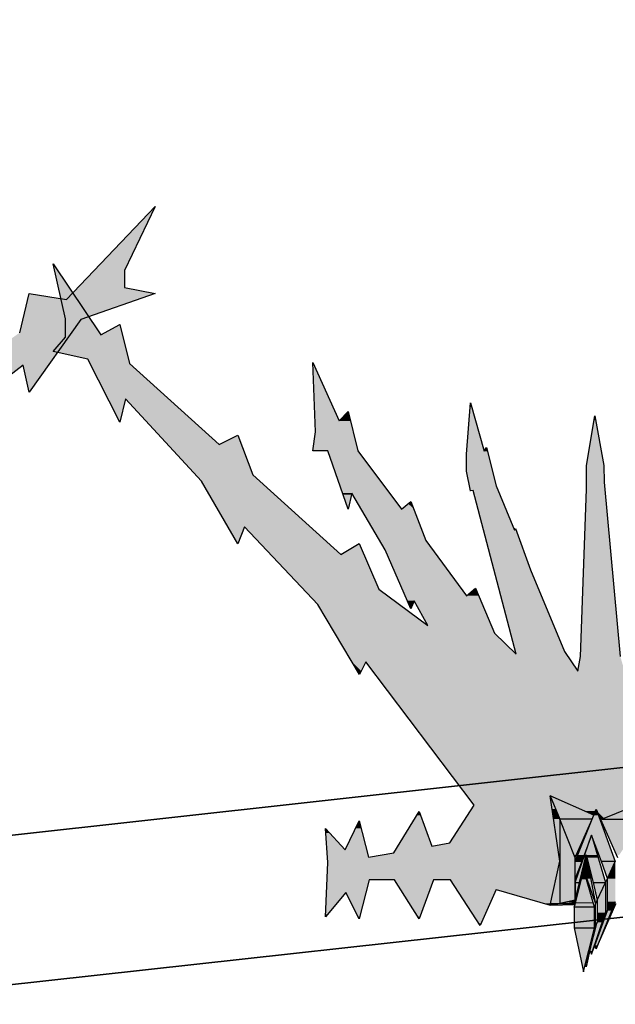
# Model space of a CAD drawing. Header units: millimetres. Extents: x 0 to 16721, y 217 to 10981.
# Tile 348 of 394: x 5507 to 5648, y 5892 to 6124. Entities that reach past the tile are written whole.
import ezdxf

# ---------------------------------------------------------------- set-up
doc = ezdxf.new("R2010")
doc.units = ezdxf.units.MM
doc.layers.add('PDF_PSS & TL', color=7, linetype='Continuous', true_color=0x7fffdf)

msp = doc.modelspace()

# ---------------------------------------------------------------- linework, layer by layer
at = {"layer": 'PDF_PSS & TL', "color": 4, "lineweight": 25}
for points in [[(9262.65, 6315.86), (8844.45, 6274.14), (8448.22, 6232.69), (8038.35, 6192.01), (7660.05, 6154.32), (7202.62, 6107.54), (6840.83, 6069.07), (6469.42, 6033.08), (6129.33, 5997.99), (5712.05, 5954.97), (5350.26, 5914.95), (4896.33, 5864.79), (4567.93, 5827.36), (4205.36, 5786.03), (3794.45, 5739.64), (3375.48, 5692.47)], [(3375.48, 5692.47), (3794.45, 5739.64), (4205.36, 5786.03), (4567.93, 5827.36), (4896.33, 5864.79), (5350.26, 5914.95), (5712.05, 5954.97), (6129.33, 5997.99), (6469.42, 6033.08), (6840.83, 6069.07), (7202.62, 6107.54), (7660.05, 6154.32), (8038.35, 6192.01), (8448.22, 6232.69), (8844.45, 6274.14), (9262.65, 6315.86)], [(9266.28, 6281.03), (8848.09, 6239.31), (8451.73, 6197.86), (8041.86, 6157.18), (7663.56, 6119.49), (7206.25, 6072.71), (6844.46, 6034.25), (6472.92, 5998.38), (6132.96, 5963.16), (5715.68, 5920.15), (5354.02, 5880.12), (4900.22, 5829.96), (4571.96, 5792.53), (4209.39, 5751.21), (3798.34, 5704.81), (3379.5, 5657.77)], [(3379.5, 5657.77), (3798.34, 5704.81), (4209.39, 5751.21), (4571.96, 5792.53), (4900.22, 5829.96), (5354.02, 5880.12), (5715.68, 5920.15), (6132.96, 5963.16), (6472.92, 5998.38), (6844.46, 6034.25), (7206.25, 6072.71), (7663.56, 6119.49), (8041.86, 6157.18), (8451.73, 6197.86), (8848.09, 6239.31), (9266.28, 6281.03)]]:
    msp.add_lwpolyline(points, dxfattribs=at)
at = {"layer": 'PDF_PSS & TL', "color": 7, "lineweight": 25}
for points in [[(5518.06, 6058.3), (5538.99, 6080.27)], [(5538.99, 6080.27), (5531.71, 6065.19), (5531.71, 6061.16)], [(5514.94, 6066.75), (5526.12, 6049.99)], [(5517.8, 6053.75), (5514.94, 6066.75)], [(5531.71, 6061.16), (5538.99, 6059.73)], [(5507.02, 6050.51), (5509.23, 6059.73), (5518.06, 6058.3)], [(5538.99, 6059.73), (5521.44, 6053.62)], [(5521.44, 6053.62), (5509.23, 6036.47)], [(5517.8, 6049.47), (5517.8, 6053.75)], [(5526.12, 6049.99), (5530.67, 6052.45)], [(5530.67, 6052.46), (5532.88, 6043.23)], [(5514.94, 6046.09), (5517.8, 6049.47)], [(5523.13, 6044.27), (5514.94, 6046.09)], [(5507.8, 6042.84), (5469.98, 6013.6)], [(5509.23, 6036.47), (5507.8, 6042.84)], [(5530.67, 6029.45), (5523.13, 6044.27)], [(5532.88, 6043.23), (5554.06, 6024.13)], [(5576.15, 6043.49), (5582.39, 6029.71), (5584.47, 6031.92), (5586.81, 6022.7)], [(5576.8, 6027.11), (5576.16, 6043.49)], [(5531.97, 6034.91), (5530.67, 6029.45)], [(5549.9, 6015.55), (5531.97, 6034.91)], [(5612.41, 6021.91), (5613.32, 6034)], [(5613.32, 6034), (5616.57, 6022.57), (5617.09, 6023.47)], [(5635.55, 5975.39), (5638.67, 5970.71), (5639.32, 5974.22), (5640.74, 6013.6), (5640.74, 6019.18), (5642.69, 6030.88), (5644.77, 6019.18), (5644.9, 6015.29), (5648.67, 5974.22)], [(5554.06, 6024.12), (5558.48, 6026.33)], [(5558.48, 6026.33), (5561.99, 6016.98)], [(5579.66, 6022.69), (5576.16, 6022.69), (5576.81, 6027.11)], [(5584.47, 6008.92), (5579.66, 6022.69)], [(5586.81, 6022.69), (5597.08, 6008.92), (5599.29, 6010.74)], [(5613.32, 6013.21), (5612.41, 6017.89), (5612.41, 6021.91)], [(5617.09, 6023.47), (5619.43, 6014.38)], [(5561.99, 6016.98), (5582.78, 5998.26)], [(5558.48, 6000.73), (5549.9, 6015.55)], [(5585.38, 6012.69), (5584.47, 6008.92)], [(5600.07, 5987.35), (5599.29, 5985.4), (5593.18, 5999.3), (5585.38, 6012.69)], [(5613.97, 6013.34), (5613.32, 6013.21)], [(5624.11, 5974.74), (5613.97, 6013.34)], [(5619.43, 6014.38), (5623.72, 6003.98), (5623.98, 6004.37), (5627.49, 5994.62), (5635.55, 5975.39)], [(5599.29, 6010.74), (5602.8, 6001.51)], [(5560.04, 6004.76), (5558.48, 6000.73)], [(5577.32, 5986.44), (5560.04, 6004.76)], [(5582.78, 5998.26), (5587.07, 6000.86)], [(5587.07, 6000.86), (5591.75, 5990.08), (5603.32, 5981.5)], [(5602.8, 6001.51), (5612.41, 5988.52)], [(5612.41, 5988.52), (5614.49, 5990.33), (5619.04, 5979.68)], [(5603.32, 5981.5), (5600.07, 5987.35)], [(5587.2, 5969.93), (5577.33, 5986.44)], [(5619.04, 5979.68), (5624.11, 5974.74)], [(5588.63, 5972.92), (5587.2, 5969.93)], [(5614.23, 5939.13), (5588.63, 5972.92)], [(5619.43, 5919.25), (5632.17, 5915.61), (5634.38, 5926), (5632.17, 5941.34)], [(5642.43, 5936.79), (5632.17, 5941.34), (5634.38, 5935.88)], [(5644.38, 5935.88), (5654.26, 5935.88), (5658.03, 5941.34), (5644.38, 5935.88), (5643.99, 5935.88)], [(5608.51, 5930.29), (5614.23, 5939.13)], [(5638.02, 5916.13), (5638.02, 5916.39), (5638.02, 5916.78), (5638.02, 5925.87), (5642.95, 5938.22), (5647.5, 5925.87)], [(5642.04, 5935.88), (5642.43, 5936.79), (5642.95, 5938.22), (5643.86, 5936.14), (5643.99, 5935.88), (5648.02, 5926.79)], [(5595.26, 5927.95), (5601.24, 5937.7), (5604.23, 5929.51)], [(5638.02, 5926.79), (5642.04, 5935.88), (5634.38, 5935.88)], [(5634.38, 5935.88), (5634.38, 5926.01)], [(5638.02, 5916.78), (5638.02, 5926.78), (5634.38, 5935.88)], [(5644.38, 5935.88), (5643.86, 5936.14)], [(5579.14, 5933.67), (5583.82, 5928.6)], [(5579.14, 5912.88), (5579.66, 5925.61), (5579.14, 5933.67)], [(5583.82, 5928.6), (5587.07, 5935.49)], [(5587.07, 5935.49), (5589.28, 5926.92)], [(5638.02, 5920.94), (5641.91, 5932.11), (5645.16, 5920.94)], [(5645.68, 5921.85), (5644.25, 5925.87), (5641.91, 5932.11), (5639.58, 5925.87), (5638.02, 5921.85)], [(5604.23, 5929.51), (5608.51, 5930.29)], [(5589.28, 5926.91), (5595.26, 5927.95)], [(5638.02, 5916.13), (5638.02, 5920.94), (5638.02, 5916.78), (5639.06, 5920.94), (5640.61, 5927.43), (5642.3, 5920.94), (5643.21, 5916.78), (5645.16, 5920.94)], [(5639.58, 5925.87), (5638.02, 5925.87), (5638.02, 5926.78)], [(5639.45, 5921.72), (5640.62, 5927.43), (5642.82, 5915.87)], [(5639.96, 5924.06), (5639.45, 5921.72), (5638.02, 5916.13), (5638.02, 5916), (5634.38, 5916), (5632.17, 5915.61)], [(5634.38, 5926), (5634.38, 5916)], [(5638.02, 5916.39), (5638.02, 5921.85), (5638.02, 5925.87)], [(5642.56, 5915.09), (5639.97, 5924.06), (5642.82, 5915.87)], [(5647.5, 5925.87), (5644.25, 5925.87)], [(5645.68, 5914.31), (5645.68, 5921.85), (5647.5, 5925.87)], [(5638.02, 5921.85), (5638.02, 5920.94), (5639.06, 5920.94)], [(5645.16, 5920.94), (5645.68, 5921.85)], [(5589.41, 5921.59), (5587.07, 5912.36), (5583.95, 5918.6)], [(5595.39, 5921.59), (5589.41, 5921.59)], [(5601.24, 5912.36), (5595.39, 5921.59)], [(5604.62, 5921.59), (5601.24, 5912.36)], [(5608.64, 5921.59), (5604.62, 5921.59)], [(5615.66, 5910.8), (5608.64, 5921.59)], [(5642.3, 5920.94), (5645.16, 5920.94)], [(5645.16, 5920.94), (5645.16, 5913.79), (5645.68, 5914.31), (5647.5, 5916.39)], [(5583.95, 5918.6), (5579.14, 5912.88)], [(5619.43, 5919.25), (5615.66, 5910.8)], [(5638.02, 5916.78), (5634.38, 5916)], [(5637.76, 5915.09), (5638.02, 5915.74), (5638.02, 5916)], [(5642.56, 5910.28), (5642.56, 5915.09), (5637.76, 5915.09), (5637.76, 5910.28), (5642.56, 5910.28), (5642.82, 5911.06), (5642.82, 5915.87), (5642.56, 5915.09)], [(5638.02, 5916.78), (5638.02, 5916.13), (5638.02, 5916.78)], [(5638.02, 5916.39), (5638.02, 5916.78)], [(5638.02, 5916.13), (5638.02, 5916.39)], [(5638.02, 5916.39), (5638.02, 5916.39)], [(5638.02, 5916.13), (5638.02, 5916.13)], [(5647.5, 5916.39), (5642.95, 5905.34), (5642.69, 5906.12)], [(5642.82, 5915.87), (5643.21, 5916.78)], [(5642.95, 5905.34), (5647.63, 5915.87), (5647.63, 5916)], [(5643.21, 5916.78), (5643.21, 5911.58), (5645.16, 5913.79)], [(5641.52, 5904.82), (5641.91, 5904.04), (5645.16, 5913.79)], [(5641.91, 5904.04), (5642.69, 5906.12), (5645.68, 5914.31)], [(5637.76, 5910.28), (5639.96, 5899.88), (5642.56, 5910.28)], [(5639.96, 5899.88), (5640.48, 5901.83), (5642.82, 5911.06)], [(5640.61, 5901.05), (5641.52, 5904.82), (5643.21, 5911.58), (5642.82, 5911.06), (5640.61, 5901.05), (5640.48, 5901.83)]]:
    msp.add_lwpolyline(points, dxfattribs=at)
at = {"layer": 'PDF_PSS & TL', "lineweight": 0}
for points in [[(5530.67, 6052.46), (5530.54, 6052.46)], [(5613.19, 6013.21), (5613.32, 6013.21)], [(5642.82, 5937.7), (5640.35, 5937.7)]]:
    msp.add_lwpolyline(points, close=True, dxfattribs=at)
at = {"layer": 'PDF_PSS & TL', "color": 46, "lineweight": 0, "true_color": 0x725600}
for points in [[(5634.38, 5926), (5634.38, 5925.87)], [(5634.38, 5916.13), (5634.38, 5925.87)], [(5639.45, 5921.85), (5639.45, 5921.72)], [(5642.17, 5916.13), (5638.02, 5916.13)], [(5642.17, 5916.13), (5638.02, 5916.13)]]:
    msp.add_lwpolyline(points, close=True, dxfattribs=at)
at = {"layer": 'PDF_PSS & TL', "color": 7, "lineweight": 25}
msp.add_lwpolyline([(5632.17, 5915.61), (5638.02, 5915.74)], close=True, dxfattribs=at)
at = {"layer": 'PDF_PSS & TL', "transparency": 33554559}
for points in [[(5538.99, 6080.27), (5531.71, 6065.19), (5524.56, 6065.19)], [(5514.94, 6066.75), (5517.93, 6062.2), (5515.85, 6062.2)], [(5524.56, 6065.19), (5531.71, 6061.16), (5520.79, 6061.16)], [(5531.71, 6065.19), (5524.56, 6065.19), (5531.71, 6061.16)], [(5517.93, 6062.2), (5515.85, 6062.2), (5523.65, 6053.76)], [(5515.85, 6062.2), (5523.65, 6053.76), (5517.8, 6053.76)], [(5520.79, 6061.16), (5538.99, 6059.73), (5519.36, 6059.73)], [(5531.71, 6061.16), (5520.79, 6061.16), (5538.99, 6059.73)], [(5509.23, 6059.73), (5518.06, 6058.3), (5508.97, 6058.3)], [(5519.36, 6059.73), (5534.83, 6058.3), (5518.06, 6058.3)], [(5538.99, 6059.73), (5519.36, 6059.73), (5534.83, 6058.3)], [(5508.97, 6058.3), (5521.44, 6053.63), (5507.8, 6053.63)], [(5534.83, 6058.3), (5508.97, 6058.3), (5521.44, 6053.63)], [(5507.8, 6053.62), (5519.23, 6050.51), (5507.02, 6050.51)], [(5521.44, 6053.62), (5507.8, 6053.62), (5519.23, 6050.51)], [(5523.65, 6053.75), (5517.8, 6053.75), (5526.12, 6049.99)], [(5517.8, 6053.75), (5526.12, 6049.99), (5517.8, 6049.99)], [(5530.54, 6052.46), (5531.19, 6049.99), (5526.12, 6049.99)], [(5530.67, 6052.46), (5530.54, 6052.46), (5531.19, 6049.99)], [(5507.02, 6050.51), (5513.78, 6042.84), (5496.23, 6042.84)], [(5519.23, 6050.51), (5507.02, 6050.51), (5513.78, 6042.84)], [(5517.8, 6049.47), (5532.23, 6046.09), (5514.94, 6046.09)], [(5531.19, 6049.99), (5517.8, 6049.99), (5531.32, 6049.47)], [(5517.8, 6049.99), (5531.32, 6049.47), (5517.8, 6049.47)], [(5531.32, 6049.47), (5517.8, 6049.47), (5532.23, 6046.09)], [(5532.23, 6046.09), (5514.95, 6046.09), (5532.62, 6044.27)], [(5514.95, 6046.09), (5532.62, 6044.27), (5523.13, 6044.27)], [(5507.8, 6042.84), (5496.23, 6042.84), (5499.48, 6036.47)], [(5507.8, 6042.84), (5513.77, 6042.84), (5509.23, 6036.47)], [(5532.62, 6044.27), (5523.13, 6044.27), (5532.88, 6043.23)], [(5523.13, 6044.27), (5532.88, 6043.23), (5523.65, 6043.23)], [(5532.88, 6043.23), (5523.65, 6043.23), (5542.24, 6034.91)], [(5523.65, 6043.23), (5542.24, 6034.91), (5527.94, 6034.91)], [(5576.15, 6043.49), (5576.28, 6043.23), (5576.15, 6043.23)], [(5576.29, 6043.23), (5576.16, 6043.23), (5582.39, 6029.71)], [(5576.16, 6043.23), (5582.39, 6029.71), (5576.67, 6029.71)], [(5531.97, 6034.91), (5527.94, 6034.91), (5531.71, 6034)], [(5527.94, 6034.91), (5531.71, 6034), (5528.33, 6034)], [(5531.71, 6034), (5528.33, 6034), (5530.67, 6029.58)], [(5528.33, 6034), (5530.67, 6029.58), (5530.54, 6029.58)], [(5542.24, 6034.91), (5531.97, 6034.91), (5543.15, 6034)], [(5531.97, 6034.91), (5543.15, 6034), (5532.75, 6034)], [(5543.15, 6034), (5532.75, 6034), (5554.06, 6024.12)], [(5532.75, 6034), (5554.06, 6024.12), (5541.98, 6024.12)], [(5613.32, 6034), (5613.58, 6032.96), (5613.19, 6032.96)], [(5583.56, 6030.88), (5585.12, 6029.71), (5582.39, 6029.71)], [(5584.47, 6031.92), (5584.73, 6030.88), (5583.56, 6030.88)], [(5584.73, 6030.88), (5583.56, 6030.88), (5585.12, 6029.71)], [(5613.19, 6032.96), (5616.57, 6022.57), (5612.54, 6022.57)], [(5613.58, 6032.96), (5613.19, 6032.96), (5616.57, 6022.57)], [(5642.69, 6030.88), (5642.95, 6029.84), (5642.56, 6029.84)], [(5530.54, 6029.58), (5530.67, 6029.58), (5530.67, 6029.45)], [(5585.12, 6029.71), (5576.68, 6029.71), (5585.64, 6027.11)], [(5576.68, 6029.71), (5585.64, 6027.11), (5576.81, 6027.11)], [(5642.56, 6029.84), (5644.77, 6019.19), (5640.74, 6019.19)], [(5642.95, 6029.84), (5642.56, 6029.84), (5644.77, 6019.19)], [(5558.48, 6026.33), (5559.13, 6024.77), (5555.23, 6024.77)], [(5576.81, 6027.11), (5586.81, 6022.7), (5576.16, 6022.7)], [(5585.64, 6027.11), (5576.81, 6027.11), (5586.81, 6022.7)], [(5559.26, 6024.12), (5541.98, 6024.12), (5561.99, 6016.98)], [(5541.98, 6024.12), (5561.99, 6016.98), (5548.6, 6016.98)], [(5555.23, 6024.77), (5559.26, 6024.12), (5554.06, 6024.12)], [(5559.13, 6024.77), (5555.23, 6024.77), (5559.26, 6024.12)], [(5586.81, 6022.69), (5579.66, 6022.69), (5594.22, 6012.69)], [(5579.66, 6022.69), (5594.22, 6012.69), (5583.17, 6012.69)], [(5612.54, 6022.56), (5617.48, 6021.91), (5612.41, 6021.91)], [(5617.48, 6021.91), (5612.41, 6021.91), (5618.52, 6017.89)], [(5612.41, 6021.91), (5618.52, 6017.89), (5612.41, 6017.89)], [(5617.35, 6022.56), (5612.54, 6022.56), (5617.48, 6021.91)], [(5616.7, 6022.82), (5617.35, 6022.56), (5616.57, 6022.56)], [(5617.09, 6023.47), (5617.35, 6022.82), (5616.7, 6022.82)], [(5617.35, 6022.82), (5616.7, 6022.82), (5617.35, 6022.56)], [(5644.77, 6019.19), (5640.75, 6019.19), (5644.9, 6015.29)], [(5640.75, 6019.19), (5644.9, 6015.29), (5640.75, 6015.29)], [(5561.99, 6016.98), (5548.6, 6016.98), (5563.55, 6015.55)], [(5548.6, 6016.98), (5563.55, 6015.55), (5549.9, 6015.55)], [(5618.52, 6017.89), (5612.41, 6017.89), (5619.43, 6014.38)], [(5612.41, 6017.89), (5619.43, 6014.38), (5613.06, 6014.38)], [(5563.55, 6015.55), (5549.9, 6015.55), (5575.63, 6004.76)], [(5549.9, 6015.55), (5575.63, 6004.76), (5556.27, 6004.76)], [(5644.9, 6015.29), (5640.74, 6015.29), (5645.03, 6013.6)], [(5640.74, 6015.29), (5645.03, 6013.6), (5640.74, 6013.6)], [(5585.38, 6012.69), (5583.17, 6012.69), (5585.38, 6012.3)], [(5583.17, 6012.69), (5585.38, 6012.3), (5583.3, 6012.3)], [(5584.47, 6008.92), (5584.47, 6008.92), (5583.3, 6012.3)], [(5584.47, 6008.92), (5583.3, 6012.3), (5585.38, 6012.3)], [(5594.22, 6012.69), (5585.38, 6012.69), (5594.48, 6012.3)], [(5585.38, 6012.69), (5594.48, 6012.3), (5585.64, 6012.3)], [(5594.48, 6012.3), (5585.64, 6012.3), (5597.08, 6008.92)], [(5585.64, 6012.3), (5597.08, 6008.92), (5587.59, 6008.92)], [(5619.43, 6014.38), (5613.06, 6014.38), (5619.82, 6013.34)], [(5613.06, 6014.38), (5619.82, 6013.34), (5613.19, 6013.34)], [(5613.97, 6013.34), (5613.19, 6013.34), (5613.58, 6013.21)], [(5613.19, 6013.34), (5613.58, 6013.21), (5613.19, 6013.21)], [(5619.82, 6013.34), (5613.97, 6013.34), (5619.82, 6013.21)], [(5613.97, 6013.34), (5619.82, 6013.21), (5613.97, 6013.21)], [(5619.82, 6013.21), (5613.97, 6013.21), (5623.72, 6003.98)], [(5613.97, 6013.21), (5623.72, 6003.98), (5616.31, 6003.98)], [(5640.74, 6013.6), (5648.67, 5974.22), (5639.32, 5974.22)], [(5645.03, 6013.6), (5640.74, 6013.6), (5648.67, 5974.22)], [(5598.64, 6010.22), (5600.07, 6008.92), (5597.08, 6008.92)], [(5599.29, 6010.74), (5599.55, 6010.22), (5598.64, 6010.22)], [(5599.55, 6010.22), (5598.64, 6010.22), (5600.07, 6008.92)], [(5600.07, 6008.92), (5587.59, 6008.92), (5602.8, 6001.51)], [(5587.59, 6008.92), (5602.8, 6001.51), (5591.88, 6001.51)], [(5560.04, 6004.76), (5556.27, 6004.76), (5559.91, 6004.37)], [(5556.27, 6004.76), (5559.91, 6004.37), (5556.4, 6004.37)], [(5558.48, 6000.73), (5558.48, 6000.73), (5556.4, 6004.37)], [(5558.48, 6000.73), (5556.4, 6004.37), (5559.91, 6004.37)], [(5575.64, 6004.76), (5560.04, 6004.76), (5576.02, 6004.37)], [(5560.04, 6004.76), (5576.02, 6004.37), (5560.3, 6004.37)], [(5576.02, 6004.37), (5560.3, 6004.37), (5582.78, 5998.26)], [(5560.3, 6004.37), (5582.78, 5998.26), (5566.15, 5998.26)], [(5624.11, 6003.98), (5616.31, 6003.98), (5627.49, 5994.62)], [(5616.31, 6003.98), (5627.49, 5994.62), (5618.78, 5994.62)], [(5623.98, 6004.37), (5624.11, 6003.98), (5623.72, 6003.98)], [(5587.07, 6000.73), (5588.24, 5998.26), (5582.78, 5998.26)], [(5587.07, 6000.86), (5587.2, 6000.73), (5587.07, 6000.73)], [(5587.2, 6000.73), (5587.07, 6000.73), (5588.24, 5998.26)], [(5602.8, 6001.51), (5591.88, 6001.51), (5604.36, 5999.3)], [(5591.88, 6001.51), (5604.36, 5999.3), (5593.18, 5999.3)], [(5604.36, 5999.3), (5593.18, 5999.3), (5612.41, 5988.52)], [(5593.18, 5999.3), (5612.41, 5988.52), (5597.99, 5988.52)], [(5588.24, 5998.26), (5566.15, 5998.26), (5591.75, 5990.08)], [(5566.15, 5998.26), (5591.75, 5990.08), (5573.95, 5990.08)], [(5627.49, 5994.62), (5618.78, 5994.62), (5635.55, 5975.39)], [(5618.78, 5994.62), (5635.55, 5975.39), (5623.85, 5975.39)], [(5591.75, 5990.07), (5573.95, 5990.07), (5596.69, 5986.44)], [(5573.95, 5990.07), (5596.69, 5986.44), (5577.33, 5986.44)], [(5614.1, 5990.07), (5615.27, 5988.52), (5612.41, 5988.52)], [(5614.49, 5990.34), (5614.62, 5990.08), (5614.1, 5990.08)], [(5614.62, 5990.07), (5614.1, 5990.07), (5615.27, 5988.52)], [(5615.27, 5988.52), (5597.99, 5988.52), (5615.79, 5987.35)], [(5597.99, 5988.52), (5615.79, 5987.35), (5598.51, 5987.35)], [(5600.07, 5987.35), (5598.51, 5987.35), (5599.81, 5986.44)], [(5598.51, 5987.35), (5599.81, 5986.44), (5598.9, 5986.44)], [(5615.79, 5987.35), (5600.07, 5987.35), (5616.18, 5986.44)], [(5600.07, 5987.35), (5616.18, 5986.44), (5600.59, 5986.44)], [(5596.69, 5986.44), (5577.33, 5986.44), (5603.32, 5981.5)], [(5577.33, 5986.44), (5603.32, 5981.5), (5580.31, 5981.5)], [(5598.9, 5986.44), (5599.81, 5986.44), (5599.29, 5985.4)], [(5616.18, 5986.44), (5600.59, 5986.44), (5618.26, 5981.5)], [(5600.59, 5986.44), (5618.26, 5981.5), (5603.32, 5981.5)], [(5618.26, 5981.5), (5580.32, 5981.5), (5619.04, 5979.68)], [(5580.32, 5981.5), (5619.04, 5979.68), (5581.35, 5979.68)], [(5619.04, 5979.68), (5581.35, 5979.68), (5624.11, 5974.74)], [(5581.35, 5979.68), (5624.11, 5974.74), (5584.34, 5974.74)], [(5635.55, 5975.39), (5623.85, 5975.39), (5635.94, 5974.74)], [(5623.85, 5975.39), (5635.94, 5974.74), (5624.11, 5974.74)], [(5635.94, 5974.74), (5584.34, 5974.74), (5637.11, 5972.92)], [(5584.34, 5974.74), (5637.11, 5972.92), (5585.38, 5972.92)], [(5588.63, 5972.92), (5585.38, 5972.92), (5587.59, 5970.71)], [(5585.38, 5972.92), (5587.59, 5970.71), (5586.68, 5970.71)], [(5637.11, 5972.92), (5588.63, 5972.92), (5638.67, 5970.71)], [(5588.63, 5972.92), (5638.67, 5970.71), (5590.32, 5970.71)], [(5639.32, 5974.22), (5649.71, 5970.71), (5638.67, 5970.71)], [(5648.67, 5974.22), (5639.32, 5974.22), (5649.71, 5970.71)], [(5587.59, 5970.71), (5586.68, 5970.71), (5587.2, 5969.93)], [(5586.68, 5970.71), (5587.59, 5970.71), (5587.59, 5970.71)], [(5587.59, 5970.71), (5587.59, 5970.71), (5586.68, 5970.71)], [(5590.32, 5970.71), (5649.71, 5970.71), (5649.71, 5970.71)], [(5649.71, 5970.71), (5649.71, 5970.71), (5590.32, 5970.71)], [(5720.8, 5970.71), (5590.33, 5970.71), (5687.4, 5941.34)], [(5590.33, 5970.71), (5687.4, 5941.34), (5612.55, 5941.34)], [(5632.17, 5941.34), (5612.54, 5941.34), (5632.56, 5939.13)], [(5612.54, 5941.34), (5632.56, 5939.13), (5614.23, 5939.13)], [(5658.03, 5941.34), (5632.17, 5941.34), (5649.97, 5938.22)], [(5632.17, 5941.34), (5649.97, 5938.22), (5639.32, 5938.22)], [(5614.23, 5939.13), (5633.73, 5930.29), (5608.52, 5930.29)], [(5632.56, 5939.13), (5614.23, 5939.13), (5633.73, 5930.29)], [(5642.95, 5938.22), (5639.32, 5938.22), (5642.82, 5937.7)], [(5639.32, 5938.22), (5642.82, 5937.7), (5640.36, 5937.7)], [(5649.97, 5938.22), (5642.95, 5938.22), (5648.8, 5937.7)], [(5642.95, 5938.22), (5648.8, 5937.7), (5643.21, 5937.7)], [(5600.72, 5936.79), (5604.23, 5929.51), (5596.3, 5929.51)], [(5601.24, 5937.7), (5601.63, 5936.79), (5600.72, 5936.79)], [(5601.63, 5936.79), (5600.72, 5936.79), (5604.23, 5929.51)], [(5642.82, 5937.7), (5642.82, 5937.7), (5640.35, 5937.7)], [(5640.35, 5937.7), (5642.82, 5937.7), (5642.43, 5936.79)], [(5643.21, 5937.7), (5643.86, 5936.14), (5644.77, 5936.14)], [(5643.21, 5937.7), (5648.8, 5937.7), (5644.77, 5936.14)], [(5643.86, 5936.14), (5644.77, 5936.14), (5644.38, 5935.88)], [(5579.14, 5933.67), (5580.05, 5932.63), (5579.27, 5932.63)], [(5586.16, 5933.67), (5588.89, 5928.6), (5583.82, 5928.6)], [(5587.07, 5935.49), (5587.59, 5933.67), (5586.16, 5933.67)], [(5587.59, 5933.67), (5586.16, 5933.67), (5588.89, 5928.6)], [(5580.05, 5932.63), (5579.27, 5932.63), (5583.82, 5928.6)], [(5579.27, 5932.63), (5583.82, 5928.6), (5579.4, 5928.6)], [(5596.3, 5929.51), (5634.12, 5927.95), (5595.26, 5927.95)], [(5633.86, 5929.51), (5596.3, 5929.51), (5634.12, 5927.95)], [(5608.52, 5930.29), (5633.86, 5929.51), (5604.23, 5929.51)], [(5633.73, 5930.29), (5608.52, 5930.29), (5633.86, 5929.51)], [(5588.89, 5928.6), (5579.4, 5928.6), (5589.28, 5926.92)], [(5579.4, 5928.6), (5589.28, 5926.92), (5579.53, 5926.92)], [(5634.25, 5926.91), (5579.54, 5926.91), (5634.38, 5926)], [(5579.54, 5926.91), (5634.38, 5926), (5579.67, 5926)], [(5595.26, 5927.95), (5634.25, 5926.91), (5589.28, 5926.91)], [(5634.12, 5927.95), (5595.26, 5927.95), (5634.25, 5926.91)], [(5579.67, 5925.62), (5633.47, 5921.59), (5579.54, 5921.59)], [(5634.38, 5926), (5579.67, 5926), (5634.25, 5925.62)], [(5579.67, 5926), (5634.25, 5925.62), (5579.67, 5925.62)], [(5634.25, 5925.62), (5579.67, 5925.62), (5633.47, 5921.59)], [(5579.53, 5921.59), (5588.63, 5918.6), (5579.4, 5918.6)], [(5589.41, 5921.59), (5579.53, 5921.59), (5588.63, 5918.6)], [(5595.39, 5921.59), (5600.85, 5912.88), (5601.5, 5912.88)], [(5595.39, 5921.59), (5604.62, 5921.59), (5601.5, 5912.88)], [(5633.47, 5921.59), (5608.65, 5921.59), (5632.95, 5919.25)], [(5608.65, 5921.59), (5632.95, 5919.25), (5610.21, 5919.25)], [(5579.4, 5917.43), (5579.53, 5913.4), (5579.14, 5913.4)], [(5583.95, 5918.6), (5579.4, 5918.6), (5582.91, 5917.43)], [(5579.4, 5918.6), (5582.91, 5917.43), (5579.4, 5917.43)], [(5582.91, 5917.43), (5579.4, 5917.43), (5579.53, 5913.4)], [(5588.63, 5918.6), (5583.95, 5918.6), (5588.37, 5917.43)], [(5583.95, 5918.6), (5588.37, 5917.43), (5584.6, 5917.43)], [(5588.37, 5917.43), (5584.6, 5917.43), (5587.2, 5912.88)], [(5584.6, 5917.43), (5587.2, 5912.88), (5586.81, 5912.88)], [(5619.43, 5919.25), (5610.2, 5919.25), (5619.17, 5918.6)], [(5610.2, 5919.25), (5619.17, 5918.6), (5610.59, 5918.6)], [(5619.17, 5918.6), (5610.59, 5918.6), (5615.92, 5911.32)], [(5610.59, 5918.6), (5615.92, 5911.32), (5615.4, 5911.32)], [(5632.95, 5919.25), (5619.43, 5919.25), (5632.82, 5918.6)], [(5619.43, 5919.25), (5632.82, 5918.6), (5621.38, 5918.6)], [(5632.82, 5918.6), (5621.38, 5918.6), (5632.3, 5916)], [(5621.38, 5918.6), (5632.3, 5916), (5631, 5916)], [(5631, 5916), (5632.3, 5916), (5632.17, 5915.61)], [(5579.14, 5913.4), (5579.53, 5913.4), (5579.14, 5912.88)], [(5586.81, 5912.88), (5587.2, 5912.88), (5587.07, 5912.36)], [(5600.85, 5912.88), (5601.5, 5912.88), (5601.24, 5912.36)], [(5615.4, 5911.32), (5615.92, 5911.32), (5615.66, 5910.8)]]:
    msp.add_solid(points, dxfattribs=at)
at = {"layer": 'PDF_PSS & TL', "color": 46, "true_color": 0x725600, "transparency": 33554559}
for points in [[(5639.32, 5938.22), (5632.17, 5941.34), (5633.47, 5938.22)], [(5632.17, 5941.34), (5633.47, 5938.22), (5632.69, 5938.22)], [(5633.47, 5938.22), (5632.69, 5938.22), (5634.38, 5935.88)], [(5632.69, 5938.22), (5634.38, 5935.88), (5632.95, 5935.88)], [(5639.32, 5938.22), (5633.47, 5938.22), (5642.43, 5936.79)], [(5633.47, 5938.22), (5642.43, 5936.79), (5633.99, 5936.79)], [(5642.95, 5938.22), (5643.47, 5936.79), (5642.43, 5936.79)], [(5649.97, 5938.22), (5654.26, 5935.88), (5644.38, 5935.88)], [(5634.38, 5935.88), (5632.95, 5935.88), (5634.38, 5926.79)], [(5632.95, 5935.88), (5634.38, 5926.79), (5634.25, 5926.79)], [(5642.43, 5936.79), (5633.99, 5936.79), (5642.04, 5935.88)], [(5633.99, 5936.79), (5642.04, 5935.88), (5634.38, 5935.88)], [(5634.38, 5935.88), (5635.94, 5932.11), (5634.38, 5932.11)], [(5642.04, 5935.88), (5634.38, 5935.88), (5638.41, 5927.43)], [(5634.38, 5935.88), (5638.41, 5927.43), (5637.76, 5927.43)], [(5642.43, 5936.79), (5645.29, 5932.11), (5640.61, 5932.11)], [(5643.47, 5936.79), (5642.43, 5936.79), (5645.29, 5932.11)], [(5654.26, 5935.88), (5643.99, 5935.88), (5651.66, 5932.11)], [(5643.99, 5935.88), (5651.66, 5932.11), (5645.68, 5932.11)], [(5635.94, 5932.11), (5634.38, 5932.11), (5638.02, 5926.78)], [(5634.38, 5932.11), (5638.02, 5926.78), (5634.38, 5926.78)], [(5640.61, 5932.11), (5640.1, 5927.43), (5638.67, 5927.43)], [(5641.91, 5932.11), (5640.61, 5932.11), (5640.1, 5927.43)], [(5641.91, 5932.11), (5643.21, 5927.43), (5640.23, 5927.43)], [(5645.29, 5932.11), (5641.91, 5932.11), (5646.98, 5927.43)], [(5641.91, 5932.11), (5646.98, 5927.43), (5643.6, 5927.43)], [(5651.66, 5932.11), (5645.68, 5932.11), (5648.41, 5927.43)], [(5645.68, 5932.11), (5648.41, 5927.43), (5647.63, 5927.43)], [(5634.25, 5926.78), (5634.38, 5926.78), (5634.38, 5926.01)], [(5638.02, 5926.78), (5634.38, 5926.78), (5638.02, 5926.01)], [(5634.38, 5926.78), (5638.02, 5926.01), (5634.38, 5926.01)], [(5637.76, 5927.43), (5638.41, 5927.43), (5638.02, 5926.78)], [(5638.67, 5927.43), (5639.58, 5925.88), (5638.02, 5925.88)], [(5639.97, 5926.78), (5639.06, 5920.94), (5638.02, 5920.94)], [(5640.09, 5927.43), (5638.67, 5927.43), (5639.58, 5925.88)], [(5640.49, 5926.78), (5639.97, 5926.78), (5639.06, 5920.94)], [(5640.22, 5927.43), (5640.48, 5926.78), (5639.96, 5926.78)], [(5640.48, 5926.78), (5641.26, 5924.06), (5639.97, 5924.06)], [(5640.61, 5927.43), (5640.22, 5927.43), (5640.48, 5926.78)], [(5640.61, 5927.43), (5640.74, 5926.78), (5640.48, 5926.78)], [(5640.74, 5926.78), (5640.48, 5926.78), (5641.26, 5924.06)], [(5643.21, 5927.43), (5640.61, 5927.43), (5643.47, 5926.78)], [(5640.61, 5927.43), (5643.47, 5926.78), (5640.87, 5926.78)], [(5640.87, 5926.78), (5642.3, 5920.94), (5645.16, 5920.94)], [(5640.87, 5926.78), (5643.47, 5926.78), (5645.16, 5920.94)], [(5646.98, 5927.43), (5643.6, 5927.43), (5647.5, 5925.88)], [(5643.6, 5927.43), (5647.5, 5925.88), (5644.25, 5925.88)], [(5634.38, 5925.87), (5634.38, 5916.13), (5632.3, 5916.13)], [(5638.02, 5926), (5634.38, 5926), (5638.02, 5916.78)], [(5634.38, 5926), (5638.02, 5916.78), (5634.38, 5916.78)], [(5638.02, 5925.87), (5639.58, 5925.87), (5638.02, 5921.85)], [(5639.96, 5924.06), (5640.61, 5921.85), (5639.44, 5921.85)], [(5639.96, 5924.06), (5639.44, 5921.85), (5639.44, 5921.85)], [(5639.44, 5921.85), (5639.44, 5921.85), (5639.96, 5924.06)], [(5641.26, 5924.06), (5639.97, 5924.06), (5641.65, 5921.85)], [(5639.97, 5924.06), (5641.65, 5921.85), (5640.74, 5921.85)], [(5644.25, 5925.87), (5647.5, 5925.87), (5645.68, 5921.85)], [(5646.72, 5924.06), (5647.5, 5921.85), (5645.68, 5921.85)], [(5647.5, 5925.87), (5647.5, 5924.06), (5646.72, 5924.06)], [(5647.5, 5924.06), (5646.72, 5924.06), (5647.5, 5921.85)], [(5639.45, 5921.72), (5642.17, 5916.13), (5638.02, 5916.13)], [(5640.61, 5921.85), (5639.45, 5921.85), (5640.61, 5921.72)], [(5639.45, 5921.85), (5640.61, 5921.72), (5639.45, 5921.72)], [(5640.61, 5921.72), (5639.45, 5921.72), (5642.17, 5916.13)], [(5642.69, 5916), (5642.69, 5916), (5640.75, 5921.85)], [(5642.69, 5916), (5640.75, 5921.85), (5641.65, 5921.85)], [(5647.5, 5921.85), (5645.68, 5921.85), (5647.5, 5916.39)], [(5645.68, 5921.85), (5647.5, 5916.39), (5645.68, 5916.39)], [(5638.02, 5920.94), (5639.06, 5920.94), (5638.02, 5916.78)], [(5642.3, 5920.94), (5645.16, 5920.94), (5643.21, 5916.78)], [(5645.16, 5920.94), (5643.21, 5916.78), (5645.16, 5916.78)], [(5633.21, 5915.74), (5638.02, 5915.74), (5632.17, 5915.61)], [(5632.3, 5915.74), (5633.08, 5915.74), (5632.17, 5915.61)], [(5634.38, 5916.13), (5632.3, 5916.13), (5634.38, 5916)], [(5632.3, 5916.13), (5634.38, 5916), (5632.3, 5916)], [(5634.38, 5916), (5632.3, 5916), (5633.08, 5915.74)], [(5632.3, 5916), (5633.08, 5915.74), (5632.3, 5915.74)], [(5634.38, 5916), (5638.02, 5915.74), (5633.21, 5915.74)], [(5638.02, 5916.78), (5634.38, 5916.78), (5634.64, 5916.13)], [(5634.38, 5916.78), (5634.64, 5916.13), (5634.38, 5916.13)], [(5634.64, 5916.13), (5638.02, 5916), (5634.38, 5916)], [(5634.38, 5916.13), (5634.64, 5916.13), (5634.38, 5916)], [(5638.02, 5916), (5634.38, 5916), (5638.02, 5915.74)], [(5635.81, 5916.39), (5638.02, 5916.13), (5634.64, 5916.13)], [(5638.02, 5916.13), (5634.64, 5916.13), (5638.02, 5916)], [(5638.02, 5916.78), (5638.02, 5916.39), (5635.81, 5916.39)], [(5638.02, 5916.39), (5635.81, 5916.39), (5638.02, 5916.13)], [(5638.02, 5915.74), (5642.56, 5915.09), (5637.76, 5915.09)], [(5637.76, 5915.09), (5637.76, 5910.28), (5642.56, 5910.28)], [(5637.76, 5915.09), (5642.56, 5915.09), (5642.56, 5910.28)], [(5638.02, 5916.13), (5642.17, 5916.13), (5642.17, 5916.13)], [(5642.17, 5916.13), (5642.17, 5916.13), (5638.02, 5916.13)], [(5638.02, 5916.13), (5642.17, 5916.13), (5642.17, 5916.13)], [(5642.17, 5916.13), (5642.17, 5916.13), (5638.02, 5916.13)], [(5642.17, 5916.13), (5638.02, 5916.13), (5642.3, 5916)], [(5638.02, 5916.13), (5642.3, 5916), (5638.02, 5916)], [(5642.3, 5916), (5638.02, 5916), (5642.3, 5915.74)], [(5638.02, 5916), (5642.3, 5915.74), (5638.02, 5915.74)], [(5638.02, 5915.74), (5642.3, 5915.74), (5642.3, 5915.74)], [(5642.3, 5915.74), (5642.3, 5915.74), (5638.02, 5915.74)], [(5642.3, 5915.74), (5638.02, 5915.74), (5642.56, 5915.09)], [(5642.69, 5916), (5642.82, 5915.87), (5642.82, 5915.87)], [(5643.21, 5916.78), (5643.21, 5913.79), (5645.16, 5913.79)], [(5643.21, 5916.78), (5645.16, 5916.78), (5645.16, 5913.79)], [(5645.68, 5916.39), (5645.68, 5915.09), (5646.33, 5915.09)], [(5645.68, 5916.39), (5647.5, 5916.39), (5646.33, 5915.09)], [(5647.37, 5916.13), (5646.72, 5914.31), (5645.68, 5914.31)], [(5645.68, 5915.09), (5646.33, 5915.09), (5645.68, 5914.31)], [(5647.5, 5916.13), (5647.37, 5916.13), (5646.72, 5914.31)], [(5647.5, 5916.39), (5647.5, 5916.13), (5647.37, 5916.13)], [(5645.68, 5914.31), (5642.69, 5906.12), (5643.34, 5906.12)], [(5645.16, 5913.79), (5644.51, 5911.58), (5643.21, 5911.58)], [(5643.21, 5913.79), (5645.16, 5913.79), (5643.21, 5911.58)], [(5645.68, 5914.31), (5646.72, 5914.31), (5643.34, 5906.12)], [(5637.76, 5910.28), (5642.56, 5910.28), (5639.96, 5899.88)], [(5643.21, 5911.58), (5641.52, 5904.82), (5642.17, 5904.82)], [(5643.21, 5911.58), (5644.51, 5911.58), (5642.17, 5904.82)], [(5642.69, 5906.12), (5643.34, 5906.12), (5642.95, 5905.34)], [(5641.52, 5904.82), (5642.17, 5904.82), (5641.91, 5904.04)]]:
    msp.add_solid(points, dxfattribs=at)

doc.saveas('drawing.dxf')
